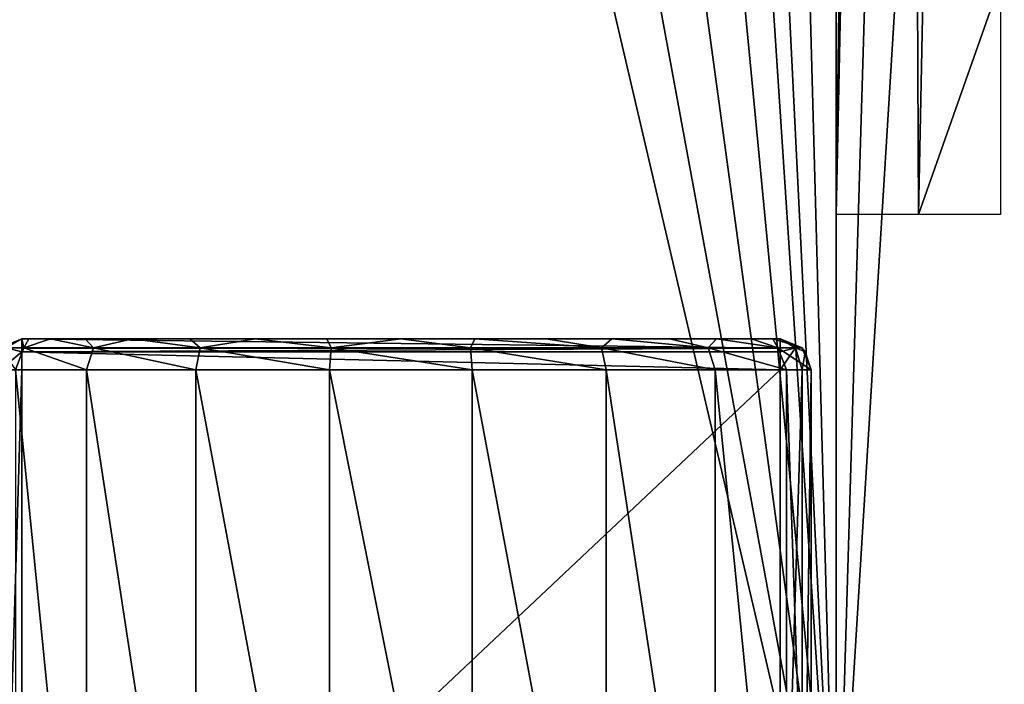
# Model space of a CAD drawing. Header units: millimetres. Extents: x -36.5 to 36.5, y -8.8 to 41.6.
# Tile 314 of 434: x 14.5 to 20.9, y -4.5 to -0.2. Entities that reach past the tile are written whole.
import ezdxf

# ---------------------------------------------------------------- set-up
doc = ezdxf.new("R2010")
doc.units = ezdxf.units.MM
doc.header["$LTSCALE"] = 65.185185
for name, color, linetype in [('2081', 7, 'CONTINUOUS'), ('2090', 7, 'CONTINUOUS'), ('2091', 7, 'CONTINUOUS'), ('2093', 7, 'CONTINUOUS'), ('2123', 7, 'CONTINUOUS'), ('2124', 7, 'CONTINUOUS'), ('2167', 7, 'CONTINUOUS'), ('2168', 7, 'CONTINUOUS'), ('2169', 7, 'CONTINUOUS'), ('2170', 7, 'CONTINUOUS'), ('2171', 7, 'CONTINUOUS'), ('2172', 7, 'CONTINUOUS'), ('2223', 7, 'CONTINUOUS'), ('546', 7, 'CONTINUOUS'), ('551', 7, 'CONTINUOUS'), ('555', 7, 'CONTINUOUS')]:
    doc.layers.add(name, color=color, linetype=linetype)

msp = doc.modelspace()

# ---------------------------------------------------------------- linework, layer by layer
at = {"layer": '2081', "color": 7, "linetype": 'CONTINUOUS'}
for points in [[(14.56, -2.3, 11.152), (14.56, -2.3, 8.712), (14.606, -2.3, 8.24), (14.56, -2.3, 11.152)], [(19.44, -2.3, 11.152), (14.56, -2.3, 11.152), (19.44, -2.3, 8.712), (19.44, -2.3, 11.152)], [(19.44, -2.3, 8.712), (14.56, -2.3, 11.152), (19.394, -2.3, 8.24), (19.44, -2.3, 8.712)], [(19.394, -2.3, 8.24), (14.56, -2.3, 11.152), (19.2557, -2.3, 7.7826), (19.394, -2.3, 8.24)], [(19.2557, -2.3, 7.7826), (14.56, -2.3, 11.152), (19.0309, -2.3, 7.3598), (19.2557, -2.3, 7.7826)], [(19.0309, -2.3, 7.3598), (14.56, -2.3, 11.152), (18.728, -2.3, 6.9895), (19.0309, -2.3, 7.3598)], [(18.728, -2.3, 6.9895), (14.56, -2.3, 11.152), (18.3578, -2.3, 6.6847), (18.728, -2.3, 6.9895)], [(18.3578, -2.3, 6.6847), (14.56, -2.3, 11.152), (17.9348, -2.3, 6.4582), (18.3578, -2.3, 6.6847)], [(17.9348, -2.3, 6.4582), (14.56, -2.3, 11.152), (17.4763, -2.3, 6.3191), (17.9348, -2.3, 6.4582)], [(17.4763, -2.3, 6.3191), (14.56, -2.3, 11.152), (17, -2.3, 6.2722), (17.4763, -2.3, 6.3191)], [(17, -2.3, 6.2722), (14.56, -2.3, 11.152), (16.5237, -2.3, 6.3191), (17, -2.3, 6.2722)], [(16.5237, -2.3, 6.3191), (14.56, -2.3, 11.152), (16.0652, -2.3, 6.4582), (16.5237, -2.3, 6.3191)], [(16.0652, -2.3, 6.4582), (14.56, -2.3, 11.152), (15.6422, -2.3, 6.6847), (16.0652, -2.3, 6.4582)], [(15.6422, -2.3, 6.6847), (14.56, -2.3, 11.152), (15.272, -2.3, 6.9895), (15.6422, -2.3, 6.6847)], [(15.272, -2.3, 6.9895), (14.56, -2.3, 11.152), (14.9691, -2.3, 7.3598), (15.272, -2.3, 6.9895)], [(14.9691, -2.3, 7.3598), (14.56, -2.3, 11.152), (14.7443, -2.3, 7.7826), (14.9691, -2.3, 7.3598)], [(14.7443, -2.3, 7.7826), (14.56, -2.3, 11.152), (14.606, -2.3, 8.24), (14.7443, -2.3, 7.7826)]]:
    msp.add_3dface(points, dxfattribs=at)
at = {"layer": '2090', "color": 7, "linetype": 'CONTINUOUS'}
for points in [[(19.64, -7.1, 8.712), (19.64, -7.1, 11.152), (19.64, -2.5, 11.152), (19.64, -7.1, 8.712)], [(19.64, -2.5, 8.712), (19.64, -7.1, 8.712), (19.64, -2.5, 11.152), (19.64, -2.5, 8.712)]]:
    msp.add_3dface(points, dxfattribs=at)
at = {"layer": '2091', "color": 7, "linetype": 'CONTINUOUS'}
for points in [[(19.44, -7.1, 11.352), (14.56, -7.1, 11.352), (19.44, -2.5, 11.352), (19.44, -7.1, 11.352)], [(19.44, -2.5, 11.352), (14.56, -7.1, 11.352), (14.56, -2.5, 11.352), (19.44, -2.5, 11.352)]]:
    msp.add_3dface(points, dxfattribs=at)
at = {"layer": '2093', "color": 7, "linetype": 'CONTINUOUS'}
for points in [[(14.5192, -7.1, 7.8091), (14.9776, -7.1, 7.015), (14.5192, -2.5, 7.8091), (14.5192, -7.1, 7.8091)], [(14.5192, -2.5, 7.8091), (14.9776, -7.1, 7.015), (14.9776, -2.5, 7.015), (14.5192, -2.5, 7.8091)], [(14.9776, -7.1, 7.015), (15.68, -7.1, 6.4257), (14.9776, -2.5, 7.015), (14.9776, -7.1, 7.015)], [(14.9776, -2.5, 7.015), (15.68, -7.1, 6.4257), (15.68, -2.5, 6.4257), (14.9776, -2.5, 7.015)], [(15.68, -7.1, 6.4257), (16.5416, -7.1, 6.1121), (15.68, -2.5, 6.4257), (15.68, -7.1, 6.4257)], [(15.68, -2.5, 6.4257), (16.5416, -7.1, 6.1121), (16.5416, -2.5, 6.1121), (15.68, -2.5, 6.4257)], [(16.5416, -7.1, 6.1121), (17.4584, -7.1, 6.1121), (16.5416, -2.5, 6.1121), (16.5416, -7.1, 6.1121)], [(16.5416, -2.5, 6.1121), (17.4584, -7.1, 6.1121), (17.4584, -2.5, 6.1121), (16.5416, -2.5, 6.1121)], [(17.4584, -7.1, 6.1121), (18.32, -7.1, 6.4257), (17.4584, -2.5, 6.1121), (17.4584, -7.1, 6.1121)], [(17.4584, -2.5, 6.1121), (18.32, -7.1, 6.4257), (18.32, -2.5, 6.4257), (17.4584, -2.5, 6.1121)], [(18.32, -7.1, 6.4257), (19.0224, -7.1, 7.015), (18.32, -2.5, 6.4257), (18.32, -7.1, 6.4257)], [(18.32, -2.5, 6.4257), (19.0224, -7.1, 7.015), (19.0224, -2.5, 7.015), (18.32, -2.5, 6.4257)], [(19.0224, -7.1, 7.015), (19.4808, -7.1, 7.8091), (19.0224, -2.5, 7.015), (19.0224, -7.1, 7.015)], [(19.0224, -2.5, 7.015), (19.4808, -7.1, 7.8091), (19.4808, -2.5, 7.8091), (19.0224, -2.5, 7.015)], [(19.64, -7.1, 8.712), (19.64, -2.5, 8.712), (19.4808, -2.5, 7.8091), (19.64, -7.1, 8.712)], [(19.4808, -7.1, 7.8091), (19.64, -7.1, 8.712), (19.4808, -2.5, 7.8091), (19.4808, -7.1, 7.8091)]]:
    msp.add_3dface(points, dxfattribs=at)
at = {"layer": '2123', "color": 7, "linetype": 'CONTINUOUS'}
for points in [[(14.56, -2.5, 11.352), (14.56, -7.1, 11.352), (14.4186, -7.1, 11.2934), (14.56, -2.5, 11.352)], [(14.56, -2.5, 11.352), (14.4186, -7.1, 11.2934), (14.4186, -2.5, 11.2934), (14.56, -2.5, 11.352)]]:
    msp.add_3dface(points, dxfattribs=at)
at = {"layer": '2124', "color": 7, "linetype": 'CONTINUOUS'}
for points in [[(19.44, -7.1, 11.352), (19.44, -2.5, 11.352), (19.5814, -2.5, 11.2934), (19.44, -7.1, 11.352)], [(19.5814, -7.1, 11.2934), (19.44, -7.1, 11.352), (19.5814, -2.5, 11.2934), (19.5814, -7.1, 11.2934)], [(19.64, -2.5, 11.152), (19.64, -7.1, 11.152), (19.5814, -7.1, 11.2934), (19.64, -2.5, 11.152)], [(19.64, -2.5, 11.152), (19.5814, -7.1, 11.2934), (19.5814, -2.5, 11.2934), (19.64, -2.5, 11.152)]]:
    msp.add_3dface(points, dxfattribs=at)
at = {"layer": '2167', "color": 7, "linetype": 'CONTINUOUS'}
for points in [[(14.56, -2.3, 8.712), (14.4186, -2.3586, 8.712), (14.5743, -2.3586, 7.8291), (14.56, -2.3, 8.712)], [(14.606, -2.3, 8.24), (14.56, -2.3, 8.712), (14.5743, -2.3586, 7.8291), (14.606, -2.3, 8.24)], [(14.7443, -2.3, 7.7826), (14.606, -2.3, 8.24), (14.5743, -2.3586, 7.8291), (14.7443, -2.3, 7.7826)], [(15.0225, -2.3586, 7.0527), (14.7443, -2.3, 7.7826), (14.5743, -2.3586, 7.8291), (15.0225, -2.3586, 7.0527)], [(14.9691, -2.3, 7.3598), (14.7443, -2.3, 7.7826), (15.0225, -2.3586, 7.0527), (14.9691, -2.3, 7.3598)], [(15.272, -2.3, 6.9895), (14.9691, -2.3, 7.3598), (15.0225, -2.3586, 7.0527), (15.272, -2.3, 6.9895)], [(15.7093, -2.3586, 6.4764), (15.272, -2.3, 6.9895), (15.0225, -2.3586, 7.0527), (15.7093, -2.3586, 6.4764)], [(15.6422, -2.3, 6.6847), (15.272, -2.3, 6.9895), (15.7093, -2.3586, 6.4764), (15.6422, -2.3, 6.6847)], [(16.0652, -2.3, 6.4582), (15.6422, -2.3, 6.6847), (15.7093, -2.3586, 6.4764), (16.0652, -2.3, 6.4582)], [(16.5517, -2.3586, 6.1698), (16.0652, -2.3, 6.4582), (15.7093, -2.3586, 6.4764), (16.5517, -2.3586, 6.1698)], [(16.5237, -2.3, 6.3191), (16.0652, -2.3, 6.4582), (16.5517, -2.3586, 6.1698), (16.5237, -2.3, 6.3191)], [(17, -2.3, 6.2722), (16.5237, -2.3, 6.3191), (16.5517, -2.3586, 6.1698), (17, -2.3, 6.2722)], [(17.4483, -2.3586, 6.1698), (17, -2.3, 6.2722), (16.5517, -2.3586, 6.1698), (17.4483, -2.3586, 6.1698)], [(17.4763, -2.3, 6.3191), (17, -2.3, 6.2722), (17.4483, -2.3586, 6.1698), (17.4763, -2.3, 6.3191)], [(18.2907, -2.3586, 6.4764), (17.4763, -2.3, 6.3191), (17.4483, -2.3586, 6.1698), (18.2907, -2.3586, 6.4764)], [(17.9348, -2.3, 6.4582), (17.4763, -2.3, 6.3191), (18.2907, -2.3586, 6.4764), (17.9348, -2.3, 6.4582)], [(18.3578, -2.3, 6.6847), (17.9348, -2.3, 6.4582), (18.2907, -2.3586, 6.4764), (18.3578, -2.3, 6.6847)], [(18.9775, -2.3586, 7.0527), (18.3578, -2.3, 6.6847), (18.2907, -2.3586, 6.4764), (18.9775, -2.3586, 7.0527)], [(18.728, -2.3, 6.9895), (18.3578, -2.3, 6.6847), (18.9775, -2.3586, 7.0527), (18.728, -2.3, 6.9895)], [(19.0309, -2.3, 7.3598), (18.728, -2.3, 6.9895), (18.9775, -2.3586, 7.0527), (19.0309, -2.3, 7.3598)], [(19.4257, -2.3586, 7.8291), (19.0309, -2.3, 7.3598), (18.9775, -2.3586, 7.0527), (19.4257, -2.3586, 7.8291)], [(19.2557, -2.3, 7.7826), (19.0309, -2.3, 7.3598), (19.4257, -2.3586, 7.8291), (19.2557, -2.3, 7.7826)], [(19.394, -2.3, 8.24), (19.2557, -2.3, 7.7826), (19.4257, -2.3586, 7.8291), (19.394, -2.3, 8.24)], [(19.44, -2.3, 8.712), (19.394, -2.3, 8.24), (19.5814, -2.3586, 8.712), (19.44, -2.3, 8.712)], [(19.5814, -2.3586, 8.712), (19.394, -2.3, 8.24), (19.4257, -2.3586, 7.8291), (19.5814, -2.3586, 8.712)], [(14.4186, -2.3586, 8.712), (14.5192, -2.5, 7.8091), (14.5743, -2.3586, 7.8291), (14.4186, -2.3586, 8.712)], [(14.5192, -2.5, 7.8091), (14.9776, -2.5, 7.015), (14.5743, -2.3586, 7.8291), (14.5192, -2.5, 7.8091)], [(14.9776, -2.5, 7.015), (15.0225, -2.3586, 7.0527), (14.5743, -2.3586, 7.8291), (14.9776, -2.5, 7.015)], [(14.9776, -2.5, 7.015), (15.68, -2.5, 6.4257), (15.0225, -2.3586, 7.0527), (14.9776, -2.5, 7.015)], [(15.68, -2.5, 6.4257), (15.7093, -2.3586, 6.4764), (15.0225, -2.3586, 7.0527), (15.68, -2.5, 6.4257)], [(15.68, -2.5, 6.4257), (16.5416, -2.5, 6.1121), (15.7093, -2.3586, 6.4764), (15.68, -2.5, 6.4257)], [(16.5416, -2.5, 6.1121), (16.5517, -2.3586, 6.1698), (15.7093, -2.3586, 6.4764), (16.5416, -2.5, 6.1121)], [(16.5416, -2.5, 6.1121), (17.4584, -2.5, 6.1121), (16.5517, -2.3586, 6.1698), (16.5416, -2.5, 6.1121)], [(17.4584, -2.5, 6.1121), (17.4483, -2.3586, 6.1698), (16.5517, -2.3586, 6.1698), (17.4584, -2.5, 6.1121)], [(17.4584, -2.5, 6.1121), (18.32, -2.5, 6.4257), (17.4483, -2.3586, 6.1698), (17.4584, -2.5, 6.1121)], [(18.32, -2.5, 6.4257), (18.2907, -2.3586, 6.4764), (17.4483, -2.3586, 6.1698), (18.32, -2.5, 6.4257)], [(18.32, -2.5, 6.4257), (19.0224, -2.5, 7.015), (18.2907, -2.3586, 6.4764), (18.32, -2.5, 6.4257)], [(19.0224, -2.5, 7.015), (18.9775, -2.3586, 7.0527), (18.2907, -2.3586, 6.4764), (19.0224, -2.5, 7.015)], [(19.0224, -2.5, 7.015), (19.4808, -2.5, 7.8091), (18.9775, -2.3586, 7.0527), (19.0224, -2.5, 7.015)], [(19.4808, -2.5, 7.8091), (19.4257, -2.3586, 7.8291), (18.9775, -2.3586, 7.0527), (19.4808, -2.5, 7.8091)], [(19.4808, -2.5, 7.8091), (19.64, -2.5, 8.712), (19.4257, -2.3586, 7.8291), (19.4808, -2.5, 7.8091)], [(19.64, -2.5, 8.712), (19.5814, -2.3586, 8.712), (19.4257, -2.3586, 7.8291), (19.64, -2.5, 8.712)]]:
    msp.add_3dface(points, dxfattribs=at)
at = {"layer": '2168', "color": 7, "linetype": 'CONTINUOUS'}
for points in [[(19.44, -2.3, 11.152), (19.44, -2.3, 8.712), (19.5814, -2.3586, 8.712), (19.44, -2.3, 11.152)], [(19.582, -2.3591, 11.152), (19.44, -2.3, 11.152), (19.5814, -2.3586, 8.712), (19.582, -2.3591, 11.152)], [(19.64, -2.5, 8.712), (19.582, -2.3591, 11.152), (19.5814, -2.3586, 8.712), (19.64, -2.5, 8.712)], [(19.64, -2.5, 8.712), (19.6018, -2.3825, 11.152), (19.582, -2.3591, 11.152), (19.64, -2.5, 8.712)], [(19.64, -2.5, 8.712), (19.64, -2.5, 11.152), (19.6018, -2.3825, 11.152), (19.64, -2.5, 8.712)]]:
    msp.add_3dface(points, dxfattribs=at)
at = {"layer": '2169', "color": 7, "linetype": 'CONTINUOUS'}
for points in [[(19.44, -2.3603, 11.2952), (19.44, -2.3, 11.152), (19.5398, -2.3586, 11.2522), (19.44, -2.3603, 11.2952)], [(19.5398, -2.3586, 11.2522), (19.44, -2.3, 11.152), (19.582, -2.3591, 11.152), (19.5398, -2.3586, 11.2522)], [(19.44, -2.3827, 11.314), (19.44, -2.3603, 11.2952), (19.5398, -2.3586, 11.2522), (19.44, -2.3827, 11.314)], [(19.5814, -2.5, 11.2934), (19.44, -2.5, 11.352), (19.5398, -2.3586, 11.2522), (19.5814, -2.5, 11.2934)], [(19.44, -2.5, 11.352), (19.44, -2.3827, 11.314), (19.5398, -2.3586, 11.2522), (19.44, -2.5, 11.352)], [(19.6018, -2.3825, 11.152), (19.5398, -2.3586, 11.2522), (19.582, -2.3591, 11.152), (19.6018, -2.3825, 11.152)], [(19.6018, -2.3825, 11.152), (19.5814, -2.5, 11.2934), (19.5398, -2.3586, 11.2522), (19.6018, -2.3825, 11.152)], [(19.64, -2.5, 11.152), (19.5814, -2.5, 11.2934), (19.6018, -2.3825, 11.152), (19.64, -2.5, 11.152)]]:
    msp.add_3dface(points, dxfattribs=at)
at = {"layer": '2170', "color": 7, "linetype": 'CONTINUOUS'}
for points in [[(14.56, -2.3, 11.152), (19.44, -2.3, 11.152), (19.44, -2.3603, 11.2952), (14.56, -2.3, 11.152)], [(14.56, -2.3591, 11.294), (14.56, -2.3, 11.152), (19.44, -2.3603, 11.2952), (14.56, -2.3591, 11.294)], [(14.56, -2.3825, 11.3138), (14.56, -2.3591, 11.294), (19.44, -2.3603, 11.2952), (14.56, -2.3825, 11.3138)], [(19.44, -2.3827, 11.314), (14.56, -2.3825, 11.3138), (19.44, -2.3603, 11.2952), (19.44, -2.3827, 11.314)], [(19.44, -2.5, 11.352), (14.56, -2.5, 11.352), (14.56, -2.3825, 11.3138), (19.44, -2.5, 11.352)], [(19.44, -2.5, 11.352), (14.56, -2.3825, 11.3138), (19.44, -2.3827, 11.314), (19.44, -2.5, 11.352)]]:
    msp.add_3dface(points, dxfattribs=at)
at = {"layer": '2171', "color": 7, "linetype": 'CONTINUOUS'}
for points in [[(14.4168, -2.3603, 11.152), (14.56, -2.3, 11.152), (14.4598, -2.3586, 11.2518), (14.4168, -2.3603, 11.152)], [(14.4598, -2.3586, 11.2518), (14.56, -2.3, 11.152), (14.56, -2.3591, 11.294), (14.4598, -2.3586, 11.2518)], [(14.56, -2.3825, 11.3138), (14.4186, -2.5, 11.2934), (14.4598, -2.3586, 11.2518), (14.56, -2.3825, 11.3138)], [(14.56, -2.5, 11.352), (14.4186, -2.5, 11.2934), (14.56, -2.3825, 11.3138), (14.56, -2.5, 11.352)], [(14.56, -2.3825, 11.3138), (14.4598, -2.3586, 11.2518), (14.56, -2.3591, 11.294), (14.56, -2.3825, 11.3138)]]:
    msp.add_3dface(points, dxfattribs=at)
at = {"layer": '2172', "color": 7, "linetype": 'CONTINUOUS'}
for points in [[(14.56, -2.3, 8.712), (14.56, -2.3, 11.152), (14.4168, -2.3603, 11.152), (14.56, -2.3, 8.712)], [(14.4186, -2.3586, 8.712), (14.56, -2.3, 8.712), (14.4168, -2.3603, 11.152), (14.4186, -2.3586, 8.712)]]:
    msp.add_3dface(points, dxfattribs=at)
at = {"layer": '2223', "color": 7, "linetype": 'CONTINUOUS'}
for points in [[(20.2354, 19.3332, 13.9932), (20.7957, 21.4717, 13.9645), (20.33, -1.5, 13.99), (20.2354, 19.3332, 13.9932)], [(20.33, -1.5, 13.99), (20.7957, 21.4717, 13.9645), (20.8592, 0, 13.9599), (20.33, -1.5, 13.99)], [(20.064, 18.7074, 13.9975), (20.2354, 19.3332, 13.9932), (19.8, -1.5, 14), (20.064, 18.7074, 13.9975)], [(19.8, -1.5, 14), (20.2354, 19.3332, 13.9932), (20.33, -1.5, 13.99), (19.8, -1.5, 14)], [(19.8, 18.1292, 14), (20.064, 18.7074, 13.9975), (19.8, -1.5, 14), (19.8, 18.1292, 14)], [(20.8592, -1.5, 13.9599), (20.33, -1.5, 13.99), (20.8592, 0, 13.9599), (20.8592, -1.5, 13.9599)]]:
    msp.add_3dface(points, dxfattribs=at)
at = {"layer": '546', "color": 7, "linetype": 'CONTINUOUS'}
for points in [[(19.1162, 17.2965, 15.2), (2.9984, -3.5, 15.2), (19.8, 18.1292, 15.2), (19.1162, 17.2965, 15.2)], [(19.8, 18.1292, 15.2), (2.9984, -3.5, 15.2), (19.8, -6.3, 15.2), (19.8, 18.1292, 15.2)], [(18.2251, 16.6884, 15.2), (2.9984, -3.5, 15.2), (19.1162, 17.2965, 15.2), (18.2251, 16.6884, 15.2)], [(14.1546, 17.149, 15.2), (2.9984, -3.5, 15.2), (15.0792, 16.5954, 15.2), (14.1546, 17.149, 15.2)], [(17.2004, 16.3552, 15.2), (2.9984, -3.5, 15.2), (18.2251, 16.6884, 15.2), (17.2004, 16.3552, 15.2)], [(15.0792, 16.5954, 15.2), (2.9984, -3.5, 15.2), (16.1233, 16.3233, 15.2), (15.0792, 16.5954, 15.2)], [(16.1233, 16.3233, 15.2), (2.9984, -3.5, 15.2), (17.2004, 16.3552, 15.2), (16.1233, 16.3233, 15.2)], [(19.8, -6.3, 15.2), (2.9984, -3.5, 15.2), (-19.8, -6.3, 15.2), (19.8, -6.3, 15.2)]]:
    msp.add_3dface(points, dxfattribs=at)
at = {"layer": '551', "color": 7, "linetype": 'CONTINUOUS'}
for points in [[(19.8, 23.345, -15.2), (19.8, -6.3, -15.2), (19.0451, 21.4103, -15.2), (19.8, 23.345, -15.2)], [(19.0451, 21.4103, -15.2), (19.8, -6.3, -15.2), (18.5353, 19.3972, -15.2), (19.0451, 21.4103, -15.2)], [(18.5353, 19.3972, -15.2), (19.8, -6.3, -15.2), (18.1749, 18.352, -15.2), (18.5353, 19.3972, -15.2)], [(18.1749, 18.352, -15.2), (19.8, -6.3, -15.2), (17.528, 17.4536, -15.2), (18.1749, 18.352, -15.2)], [(17.528, 17.4536, -15.2), (19.8, -6.3, -15.2), (16.6504, 16.78, -15.2), (17.528, 17.4536, -15.2)], [(16.6504, 16.78, -15.2), (19.8, -6.3, -15.2), (15.6172, 16.3881, -15.2), (16.6504, 16.78, -15.2)], [(15.6172, 16.3881, -15.2), (19.8, -6.3, -15.2), (14.5132, 16.3102, -15.2), (15.6172, 16.3881, -15.2)], [(14.5132, 16.3102, -15.2), (19.8, -6.3, -15.2), (2.9984, -3.5, -15.2), (14.5132, 16.3102, -15.2)], [(-2.9984, -3.5, -15.2), (19.8, -6.3, -15.2), (-19.8, -6.3, -15.2), (-2.9984, -3.5, -15.2)], [(2.9984, -3.5, -15.2), (19.8, -6.3, -15.2), (-2.9984, -3.5, -15.2), (2.9984, -3.5, -15.2)]]:
    msp.add_3dface(points, dxfattribs=at)
at = {"layer": '555', "color": 7, "linetype": 'CONTINUOUS'}
for points in [[(21.826, 26.6495, -15.0644), (19.8, -6.3, -15.2), (20.7336, 25.0829, -15.1713), (21.826, 26.6495, -15.0644)], [(19.8, -6.3, -15.2), (21.826, 26.6495, -15.0644), (22.1778, -6.3, -15.0129), (19.8, -6.3, -15.2)], [(19.8, -6.3, -15.2), (19.8, 23.345, -15.2), (20.7336, 25.0829, -15.1713), (19.8, -6.3, -15.2)], [(20.9065, 21.5406, 15.1593), (20.5487, 20.4535, 15.183), (22.1778, -6.3, 15.0129), (20.9065, 21.5406, 15.1593)], [(20.5487, 20.4535, 15.183), (20.2727, 19.3332, 15.1926), (22.1778, -6.3, 15.0129), (20.5487, 20.4535, 15.183)], [(20.2727, 19.3332, 15.1926), (20.0875, 18.7101, 15.1973), (22.1778, -6.3, 15.0129), (20.2727, 19.3332, 15.1926)], [(20.0875, 18.7101, 15.1973), (19.8, 18.1292, 15.2), (22.1778, -6.3, 15.0129), (20.0875, 18.7101, 15.1973)], [(19.8, 18.1292, 15.2), (19.8, -6.3, 15.2), (22.1778, -6.3, 15.0129), (19.8, 18.1292, 15.2)]]:
    msp.add_3dface(points, dxfattribs=at)

doc.saveas('drawing.dxf')
